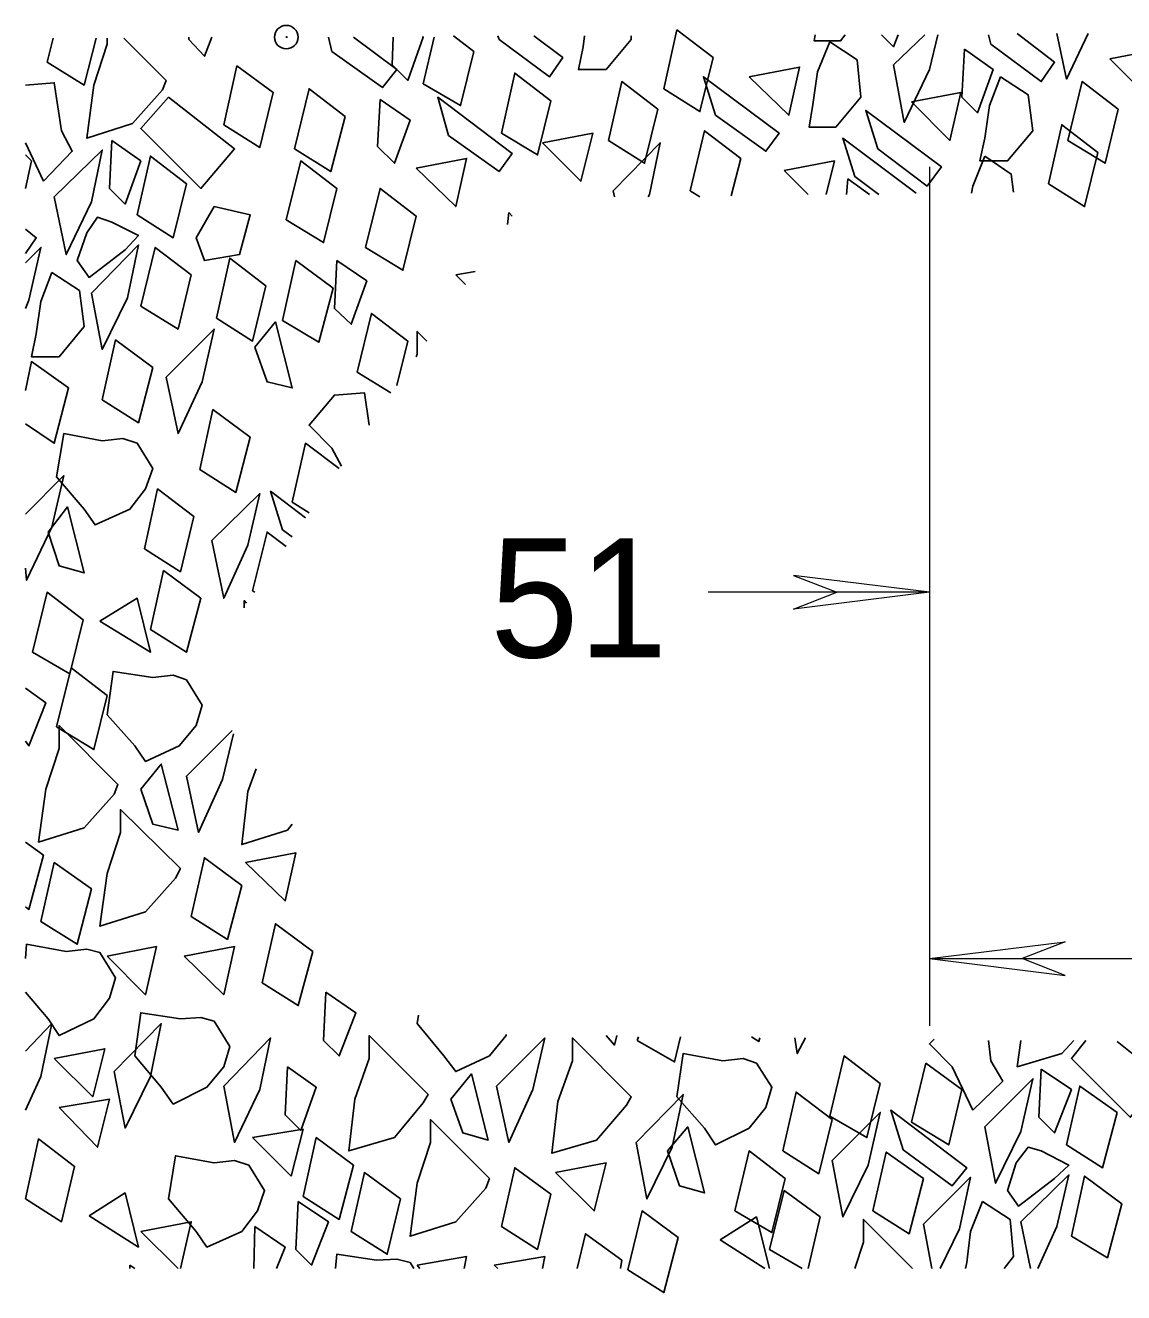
# Model space of a CAD drawing. Extents: x 312583 to 312854, y 144419 to 144597.
# Drawn here: x 312691.24 to 312698.24, y 144443.5 to 144451.58 of the extents above; entities that cross this region are included whole.
import ezdxf

# ---------------------------------------------------------------- set-up
doc = ezdxf.new("R2010")
doc.units = 0
doc.header["$LTSCALE"] = 0.3
doc.header["$PDMODE"] = 32
doc.header["$PDSIZE"] = 0.15
doc.layers.add('1', color=7, linetype='Continuous', lineweight=25)
doc.layers.add('2', color=7, linetype='Continuous', lineweight=13)

msp = doc.modelspace()

# ---------------------------------------------------------------- linework, layer by layer
at = {"layer": '1'}
for p, q in [((312692.8994, 144451.508), (312692.907, 144451.508)), ((312693.1677, 144451.508), (312693.1907, 144451.416)), ((312693.7734, 144451.209), (312693.8424, 144451.508)), ((312694.2487, 144451.5157), (312694.2564, 144451.4927)), ((312696.771, 144451.3317), (312696.9704, 144451.5234)), ((312697.3767, 144451.5234), (312697.392, 144451.462)), ((312691.3737, 144451.347), (312691.412, 144451.5004)), ((312691.757, 144451.5004), (312691.757, 144451.462)), ((312691.3507, 144450.588), (312691.2357, 144450.8334)), ((312696.0734, 144450.657), (312696.2267, 144450.5037)), ((312696.5257, 144450.6187), (312696.679, 144450.5037)), ((312696.4797, 144450.6034), (312696.472, 144450.5037)), ((312696.6177, 144450.5037), (312696.4797, 144450.6034)), ((312694.9924, 144450.4884), (312694.9847, 144450.5267)), ((312695.5367, 144450.4884), (312695.4754, 144450.5267)), ((312694.3177, 144450.3887), (312694.31, 144450.312)), ((312694.3407, 144450.3657), (312694.3177, 144450.3887)), ((312694.103, 144450.013), (312693.9804, 144449.99)), ((312693.9804, 144449.99), (312694.0417, 144449.9287)), ((312693.735, 144449.484), (312693.7274, 144449.4687)), ((312693.5664, 144449.2387), (312693.3517, 144449.369)), ((312693.045, 144448.472), (312692.9377, 144448.541)), ((312692.8764, 144448.3647), (312692.9377, 144448.3187)), ((312692.7, 144447.966), (312692.6847, 144447.9737)), ((312692.263, 144446.793), (312692.5544, 144447.0844)), ((312691.2357, 144445.413), (312691.3814, 144445.2444)), ((312691.2357, 144445.0374), (312691.4044, 144445.2137)), ((312691.4044, 144445.2137), (312691.3354, 144444.8764)), ((312695.138, 144445.1064), (312695.1457, 144445.1294)), ((312691.3354, 144444.8764), (312691.2357, 144444.6617)), ((312692.7, 144443.918), (312692.6924, 144443.6497)), ((312697.0164, 144443.6497), (312696.9627, 144443.9334)), ((312697.645, 144443.6497), (312697.5837, 144443.9487)), ((312691.9717, 144443.8874), (312692.2094, 144443.6497)), ((312695.667, 144443.8337), (312695.9507, 144443.6497)), ((312696.1884, 144443.6497), (312695.9814, 144443.7724)), ((312696.5794, 144443.8184), (312696.5257, 144443.6497)), ((312691.9027, 144443.6727), (312691.9027, 144443.6497)), ((312691.9334, 144443.6497), (312691.9027, 144443.6727)), ((312693.735, 144443.6727), (312693.7504, 144443.6497)), ((312694.2257, 144443.6727), (312694.2487, 144443.6497))]:
    msp.add_line(p, q, dxfattribs=at)
for points in [[(312692.2784, 144451.508), (312692.2784, 144451.4927), (312692.378, 144451.3854), (312692.424, 144451.508)], [(312693.1907, 144451.416), (312693.5127, 144451.186), (312693.6047, 144451.301), (312693.3287, 144451.508)], [(312693.5817, 144451.508), (312693.574, 144451.3317), (312693.6737, 144451.232), (312693.7734, 144451.508), (312693.7657, 144451.508)], [(312693.965, 144451.5157), (312694.0954, 144451.416), (312694.011, 144451.071), (312693.7734, 144451.209)], [(312694.2564, 144451.4927), (312694.5784, 144451.255), (312694.6627, 144451.3777), (312694.4787, 144451.5157)], [(312694.8007, 144451.5157), (312694.793, 144451.4467), (312694.7624, 144451.301), (312694.9387, 144451.301), (312695.0997, 144451.4927), (312695.0997, 144451.5157)], [(312696.2727, 144451.5234), (312696.265, 144451.485), (312696.4337, 144451.485), (312696.4644, 144451.5234)], [(312696.6944, 144451.5234), (312696.771, 144451.4467), (312696.8017, 144451.5234)], [(312697.0547, 144451.5234), (312697.001, 144451.301), (312696.84, 144450.9637), (312696.771, 144451.3317)], [(312697.392, 144451.462), (312697.714, 144451.2244), (312697.7984, 144451.347), (312697.5607, 144451.531)], [(312698.013, 144451.531), (312697.875, 144451.2397), (312697.8137, 144451.531)], [(312691.688, 144451.5004), (312691.6114, 144451.2014), (312691.3737, 144451.347)], [(312691.757, 144451.462), (312691.6727, 144451.2014), (312691.6267, 144450.864), (312691.918, 144450.956), (312692.1097, 144451.1707), (312692.1327, 144451.232), (312691.8644, 144451.5004)], [(312691.2357, 144451.2014), (312691.4197, 144451.2167), (312691.4657, 144450.91), (312691.5347, 144450.7797), (312691.3507, 144450.588)], [(312695.4754, 144450.5267), (312695.5674, 144450.91), (312695.7974, 144450.7337), (312695.736, 144450.496)], [(312696.9167, 144450.5114), (312696.449, 144450.864), (312696.5257, 144450.6187)], [(312694.9847, 144450.5267), (312695.2837, 144450.8334), (312695.2147, 144450.5037), (312695.207, 144450.4884)], [(312691.2357, 144450.7567), (312691.274, 144450.7184), (312691.2357, 144450.542)], [(312696.3417, 144450.5037), (312696.3954, 144450.7184), (312696.0734, 144450.657)], [(312697.3537, 144450.749), (312697.277, 144450.5574), (312697.2694, 144450.5114)], [(312697.5377, 144450.519), (312697.5224, 144450.634), (312697.3537, 144450.749)], [(312691.2357, 144450.128), (312691.3047, 144450.2277), (312691.2357, 144450.2814)], [(312691.2357, 144450.0667), (312691.3354, 144450.1664), (312691.2587, 144449.829), (312691.2357, 144449.7754)], [(312693.3517, 144449.369), (312693.4437, 144449.7447), (312693.6737, 144449.5684), (312693.6047, 144449.2847)], [(312693.7964, 144449.5684), (312693.735, 144449.6297), (312693.735, 144449.484)], [(312691.2357, 144449.254), (312691.274, 144449.438), (312691.5117, 144449.2694), (312691.4197, 144448.9167), (312691.2357, 144449.0394)], [(312693.252, 144448.771), (312693.1907, 144448.886), (312693.045, 144449.0317), (312693.206, 144449.2234), (312693.3977, 144449.2387), (312693.4284, 144449.0317)], [(312692.9377, 144448.541), (312693.022, 144448.9167), (312693.2367, 144448.7557)], [(312691.2357, 144448.4644), (312691.481, 144448.7097), (312691.4044, 144448.38), (312691.2434, 144448.0427), (312691.2357, 144448.1194)], [(312693.022, 144448.4414), (312692.7997, 144448.61), (312692.8764, 144448.3647)], [(312692.6847, 144447.9737), (312692.7767, 144448.3494), (312692.8994, 144448.2574)], [(312692.6464, 144447.897), (312692.631, 144447.9124), (312692.631, 144447.8664)], [(312691.2357, 144447.0154), (312691.2587, 144446.9847), (312691.366, 144447.2607), (312691.2357, 144447.3527)], [(312692.562, 144447.0614), (312692.493, 144446.77), (312692.3397, 144446.4327), (312692.263, 144446.793)], [(312692.7077, 144446.839), (312692.654, 144446.6934), (312692.6157, 144446.356), (312692.907, 144446.448), (312692.9377, 144446.4864)], [(312691.2357, 144446.3714), (312691.3507, 144446.287), (312691.2587, 144445.942), (312691.2357, 144445.9574)], [(312691.3814, 144445.2444), (312691.4504, 144445.137), (312691.6727, 144445.2444), (312691.7724, 144445.3747), (312691.8107, 144445.505), (312691.711, 144445.666), (312691.6267, 144445.689), (312691.4964, 144445.6737), (312691.2434, 144445.7197), (312691.2357, 144445.6277)], [(312693.7427, 144445.2674), (312693.735, 144445.2137), (312693.9037, 144445.0067)], [(312693.9037, 144445.0067), (312693.9804, 144444.907), (312694.195, 144445.0067), (312694.3024, 144445.137), (312694.3024, 144445.1447)], [(312694.9387, 144445.137), (312694.9924, 144445.0757), (312695.0077, 144445.137)], [(312695.414, 144445.1294), (312695.3757, 144444.9684), (312695.138, 144445.1064)], [(312695.92, 144445.1217), (312695.9124, 144445.0987), (312695.8664, 144445.1294)], [(312696.2114, 144445.1217), (312696.1577, 144445.022), (312696.1424, 144445.1217)], [(312697.277, 144444.6617), (312697.1467, 144444.9377), (312697.001, 144445.0834), (312697.0317, 144445.114)], [(312697.3767, 144445.1064), (312697.392, 144444.976), (312697.4687, 144444.8457), (312697.277, 144444.6617)], [(312697.5837, 144445.1064), (312697.5607, 144444.9377), (312697.8444, 144445.022), (312697.921, 144445.1064)], [(312697.9977, 144445.1064), (312697.9057, 144444.9914), (312698.2814, 144444.6157), (312698.496, 144444.861), (312698.197, 144445.0987)], [(312696.9627, 144443.9334), (312697.2617, 144444.2324), (312697.1927, 144443.9027), (312697.07, 144443.6497)], [(312697.5837, 144443.9487), (312697.8904, 144444.2477), (312697.8137, 144443.918), (312697.691, 144443.6497)], [(312695.9814, 144443.7724), (312696.0734, 144444.148), (312696.3034, 144443.9794), (312696.2267, 144443.6497)], [(312697.3384, 144444.079), (312697.2617, 144443.8874), (312697.2387, 144443.688), (312697.231, 144443.6497)], [(312697.4764, 144443.6497), (312697.5377, 144443.7264), (312697.5147, 144443.964), (312697.3384, 144444.079)], [(312692.2247, 144443.6497), (312692.2937, 144443.9487), (312691.9717, 144443.8874)], [(312692.838, 144443.6497), (312692.8917, 144443.7877), (312692.7, 144443.918)], [(312695.9814, 144443.6497), (312695.897, 144443.9794), (312695.667, 144443.8337)], [(312696.8937, 144443.6497), (312696.5794, 144443.964), (312696.5794, 144443.8184)], [(312694.7547, 144443.6497), (312694.8084, 144443.872), (312695.0384, 144443.7034), (312695.0307, 144443.6497)], [(312693.712, 144443.6497), (312693.689, 144443.688), (312693.6047, 144443.711), (312693.4744, 144443.7034), (312693.2214, 144443.7417), (312693.2137, 144443.6497)], [(312694.034, 144443.6497), (312694.0494, 144443.7264), (312693.735, 144443.6727)], [(312694.5324, 144443.6497), (312694.5477, 144443.7264), (312694.2257, 144443.6727)]]:
    msp.add_lwpolyline(points, dxfattribs=at)
for points in [[(312695.3067, 144451.1784), (312695.391, 144451.554), (312695.621, 144451.3777), (312695.5367, 144451.0327)], [(312696.3647, 144451.4774), (312696.288, 144451.2857), (312696.2574, 144451.0787), (312696.2344, 144450.933), (312696.403, 144450.933), (312696.564, 144451.1247), (312696.541, 144451.3624)], [(312697.2234, 144451.4314), (312697.208, 144451.1247), (312697.3077, 144451.025), (312697.4074, 144451.301)], [(312698.151, 144451.37), (312698.3964, 144451.1247), (312698.473, 144451.4314)], [(312692.5007, 144450.9484), (312692.585, 144451.324), (312692.815, 144451.1554), (312692.7307, 144450.8027)], [(312694.2717, 144450.8947), (312694.356, 144451.278), (312694.586, 144451.1017), (312694.5017, 144450.7567)], [(312695.851, 144451.255), (312696.104, 144451.0097), (312696.173, 144451.3164)], [(312692.953, 144450.795), (312693.045, 144451.1784), (312693.275, 144451.002), (312693.183, 144450.6494)], [(312694.954, 144450.8487), (312695.0384, 144451.2244), (312695.2684, 144451.048), (312695.184, 144450.703)], [(312695.6364, 144451.0097), (312695.9584, 144450.7797), (312696.0427, 144450.8947), (312695.5597, 144451.255)], [(312697.4534, 144451.255), (312697.3844, 144451.071), (312697.3537, 144450.864), (312697.323, 144450.7184), (312697.4994, 144450.7184), (312697.6604, 144450.91), (312697.6297, 144451.14)], [(312697.8827, 144450.8487), (312697.9747, 144451.2244), (312698.2047, 144451.048), (312698.1204, 144450.703)], [(312692.148, 144451.1247), (312691.9717, 144450.9254), (312692.355, 144450.542), (312692.5697, 144450.795)], [(312693.4974, 144451.1094), (312693.482, 144450.8104), (312693.5894, 144450.703), (312693.689, 144450.979)], [(312693.9344, 144450.8794), (312694.2564, 144450.6494), (312694.3407, 144450.7644), (312693.8654, 144451.1247)], [(312696.886, 144451.094), (312697.1314, 144450.8487), (312697.2004, 144451.1554)], [(312696.6714, 144450.795), (312696.9857, 144450.5574), (312697.0777, 144450.68), (312696.5947, 144451.0404)], [(312697.76, 144450.5727), (312697.8444, 144450.9484), (312698.0744, 144450.772), (312697.99, 144450.427)], [(312694.5324, 144450.8334), (312694.7777, 144450.588), (312694.8544, 144450.8947)], [(312691.4197, 144450.4884), (312691.7264, 144450.7874), (312691.6574, 144450.4577), (312691.4964, 144450.1204)], [(312691.7877, 144450.8487), (312691.7724, 144450.542), (312691.872, 144450.4424), (312691.9717, 144450.7184)], [(312691.9487, 144450.3734), (312692.033, 144450.749), (312692.263, 144450.5727), (312692.1787, 144450.2277)], [(312692.8994, 144450.3427), (312692.9914, 144450.7184), (312693.2214, 144450.542), (312693.137, 144450.197)], [(312693.7274, 144450.6724), (312693.9804, 144450.427), (312694.0494, 144450.7337)], [(312693.4054, 144450.1664), (312693.4974, 144450.542), (312693.7274, 144450.3657), (312693.643, 144450.0207)], [(312692.4394, 144450.427), (312692.3244, 144450.2277), (312692.378, 144450.082), (312692.6004, 144450.1204), (312692.6694, 144450.3734)], [(312691.7877, 144450.3274), (312691.6957, 144450.358), (312691.6267, 144450.2584), (312691.5654, 144450.082), (312691.642, 144449.9747), (312691.7417, 144450.0514), (312691.872, 144450.151), (312691.9564, 144450.243)], [(312691.6574, 144449.875), (312691.9564, 144450.1817), (312691.8874, 144449.8444), (312691.7264, 144449.5147)], [(312691.9717, 144449.7907), (312692.0637, 144450.1664), (312692.2937, 144449.99), (312692.2094, 144449.645)], [(312692.4547, 144449.714), (312692.539, 144450.0974), (312692.769, 144449.921), (312692.6847, 144449.5684)], [(312692.8764, 144449.6987), (312692.9607, 144450.082), (312693.1984, 144449.9057), (312693.1064, 144449.5607)], [(312693.2214, 144450.082), (312693.206, 144449.7754), (312693.3134, 144449.6757), (312693.413, 144449.9517)], [(312691.4044, 144450.0054), (312691.3354, 144449.8214), (312691.3047, 144449.6144), (312691.274, 144449.4687), (312691.4504, 144449.4687), (312691.6114, 144449.6604), (312691.5807, 144449.8904)], [(312692.1327, 144449.3384), (312692.4394, 144449.645), (312692.3627, 144449.3077), (312692.2094, 144448.978)], [(312692.7, 144449.53), (312692.7767, 144449.3077), (312692.9377, 144449.2694), (312692.8304, 144449.691)], [(312691.7264, 144449.1927), (312691.8107, 144449.576), (312692.0484, 144449.3997), (312691.9564, 144449.047)], [(312692.3474, 144448.748), (312692.4317, 144449.1314), (312692.6694, 144448.955), (312692.5774, 144448.6024)], [(312691.6114, 144448.495), (312691.6804, 144448.3954), (312691.9027, 144448.495), (312692.0024, 144448.6254), (312692.0484, 144448.7557), (312691.9487, 144448.9167), (312691.8567, 144448.9474), (312691.7264, 144448.932), (312691.481, 144448.978), (312691.435, 144448.702)], [(312691.9947, 144448.242), (312692.079, 144448.6254), (312692.309, 144448.449), (312692.2247, 144448.0964)], [(312692.424, 144448.2957), (312692.7307, 144448.5947), (312692.654, 144448.265), (312692.5007, 144447.9277)], [(312691.3814, 144448.3494), (312691.4504, 144448.1347), (312691.6114, 144448.0887), (312691.504, 144448.5104)], [(312692.033, 144447.7284), (312692.1174, 144448.104), (312692.355, 144447.9277), (312692.263, 144447.5827)], [(312691.2817, 144447.5827), (312691.3737, 144447.966), (312691.6037, 144447.7897), (312691.5194, 144447.4447)], [(312691.711, 144447.782), (312692.033, 144447.5827), (312691.9487, 144447.9277)], [(312691.435, 144447.1074), (312691.527, 144447.483), (312691.757, 144447.3067), (312691.6727, 144446.9617)], [(312691.9334, 144446.9847), (312692.0024, 144446.885), (312692.217, 144446.9847), (312692.3244, 144447.115), (312692.3627, 144447.2454), (312692.263, 144447.4064), (312692.1787, 144447.437), (312692.0484, 144447.4217), (312691.7954, 144447.46), (312691.757, 144447.184)], [(312691.4504, 144446.9694), (312691.366, 144446.7087), (312691.32, 144446.3714), (312691.6114, 144446.4634), (312691.803, 144446.678), (312691.826, 144446.7394), (312691.4504, 144447.115)], [(312691.9717, 144446.7087), (312692.0484, 144446.4864), (312692.2094, 144446.448), (312692.102, 144446.8697)], [(312691.8414, 144446.4327), (312691.757, 144446.172), (312691.711, 144445.8347), (312692.0024, 144445.9267), (312692.194, 144446.1414), (312692.2247, 144446.2027), (312691.8414, 144446.5784)], [(312692.2937, 144445.896), (312692.378, 144446.2717), (312692.6157, 144446.0954), (312692.5237, 144445.7504)], [(312692.6387, 144446.241), (312692.8917, 144445.9957), (312692.9607, 144446.3024)], [(312691.3354, 144445.8654), (312691.4197, 144446.241), (312691.6574, 144446.0724), (312691.5654, 144445.7197)], [(312692.746, 144445.4744), (312692.8304, 144445.85), (312693.068, 144445.6737), (312692.976, 144445.3287)], [(312691.757, 144445.643), (312692.0024, 144445.3977), (312692.0714, 144445.7044)], [(312692.2477, 144445.643), (312692.5007, 144445.3977), (312692.5697, 144445.7044)], [(312693.1524, 144445.413), (312693.137, 144445.1064), (312693.2367, 144445.0067), (312693.344, 144445.2827)], [(312692.102, 144444.8074), (312692.1787, 144444.7), (312692.3934, 144444.8074), (312692.5007, 144444.9377), (312692.539, 144445.068), (312692.4394, 144445.229), (312692.355, 144445.252), (312692.2247, 144445.2444), (312691.9717, 144445.2827), (312691.9334, 144445.0067)], [(312691.803, 144444.907), (312692.102, 144445.2137), (312692.033, 144444.8764), (312691.872, 144444.5467)], [(312692.5007, 144444.815), (312692.7997, 144445.1217), (312692.7307, 144444.792), (312692.5697, 144444.4547)], [(312693.4284, 144444.9914), (312693.3364, 144444.7307), (312693.298, 144444.401), (312693.5894, 144444.4854), (312693.7734, 144444.7077), (312693.804, 144444.7614), (312693.4284, 144445.137)], [(312694.241, 144444.815), (312694.5477, 144445.1217), (312694.471, 144444.792), (312694.3177, 144444.4547)], [(312694.724, 144444.976), (312694.632, 144444.7154), (312694.5937, 144444.3857), (312694.8774, 144444.47), (312695.069, 144444.6924), (312695.0997, 144444.746), (312694.724, 144445.1217)], [(312691.4197, 144444.9914), (312691.665, 144444.746), (312691.7417, 144445.0527)], [(312695.5674, 144444.5467), (312695.6364, 144444.4394), (312695.851, 144444.5467), (312695.9584, 144444.677), (312695.9967, 144444.8074), (312695.897, 144444.9607), (312695.8127, 144444.9914), (312695.6824, 144444.976), (312695.4294, 144445.022), (312695.391, 144444.746)], [(312696.3647, 144444.6234), (312696.4567, 144445.0067), (312696.6867, 144444.8304), (312696.6024, 144444.4854)], [(312696.886, 144444.585), (312696.978, 144444.9607), (312697.208, 144444.792), (312697.1237, 144444.4394)], [(312692.907, 144444.9377), (312692.8917, 144444.631), (312692.9914, 144444.5314), (312693.091, 144444.8074)], [(312693.9497, 144444.7307), (312694.0264, 144444.516), (312694.1874, 144444.47), (312694.08, 144444.8917)], [(312697.714, 144444.9224), (312697.6987, 144444.6157), (312697.7984, 144444.516), (312697.9057, 144444.792)], [(312697.3537, 144444.5544), (312697.6604, 144444.861), (312697.5837, 144444.5237), (312697.4227, 144444.194)], [(312697.875, 144444.4394), (312697.9594, 144444.815), (312698.197, 144444.6464), (312698.105, 144444.2937)], [(312691.4504, 144444.677), (312691.6957, 144444.424), (312691.7724, 144444.7307)], [(312695.1304, 144444.4547), (312695.4294, 144444.7614), (312695.3604, 144444.424), (312695.1994, 144444.0944)], [(312696.0657, 144444.401), (312696.15, 144444.7767), (312696.38, 144444.6004), (312696.2957, 144444.2554)], [(312696.38, 144444.3397), (312696.6867, 144444.6464), (312696.61, 144444.309), (312696.449, 144443.9794)], [(312696.8324, 144444.4087), (312697.1467, 144444.1787), (312697.2387, 144444.2937), (312696.7557, 144444.6617)], [(312693.8194, 144444.4547), (312693.735, 144444.194), (312693.689, 144443.8567), (312693.9804, 144443.9487), (312694.172, 144444.1634), (312694.195, 144444.2247), (312693.8194, 144444.6004)], [(312695.3297, 144444.401), (312695.4064, 144444.1787), (312695.5674, 144444.1327), (312695.46, 144444.5544)], [(312691.2357, 144444.0944), (312691.32, 144444.4777), (312691.55, 144444.3014), (312691.4657, 144443.9487)], [(312692.6847, 144444.4854), (312692.93, 144444.24), (312693.0067, 144444.539)], [(312693.0067, 144444.1097), (312693.091, 144444.4854), (312693.3287, 144444.309), (312693.2367, 144443.964)], [(312695.759, 144444.0177), (312695.851, 144444.401), (312696.081, 144444.2247), (312695.9967, 144443.8797)], [(312696.6407, 144444.0177), (312696.725, 144444.3934), (312696.9627, 144444.2247), (312696.8707, 144443.872)], [(312697.714, 144444.401), (312697.6297, 144444.424), (312697.553, 144444.3244), (312697.4994, 144444.148), (312697.5684, 144444.0484), (312697.668, 144444.125), (312697.7984, 144444.2247), (312697.8904, 144444.309)], [(312692.3244, 144443.8874), (312692.3934, 144443.7877), (312692.6157, 144443.8874), (312692.7154, 144444.0177), (312692.7614, 144444.148), (312692.6617, 144444.309), (312692.5697, 144444.3397), (312692.4394, 144444.3244), (312692.194, 144444.3704), (312692.148, 144444.0944)], [(312694.6167, 144444.263), (312694.862, 144444.0177), (312694.9387, 144444.3244)], [(312693.3134, 144443.8874), (312693.3977, 144444.263), (312693.6277, 144444.0944), (312693.5434, 144443.7417)], [(312694.2717, 144443.918), (312694.356, 144444.2937), (312694.586, 144444.125), (312694.5017, 144443.7724)], [(312697.9057, 144443.8567), (312697.99, 144444.24), (312698.2277, 144444.0637), (312698.1357, 144443.7187)], [(312691.642, 144443.987), (312691.9564, 144443.7877), (312691.872, 144444.1327)], [(312692.976, 144444.079), (312692.9607, 144443.7724), (312693.0604, 144443.6727), (312693.1677, 144443.9487)], [(312695.0767, 144443.642), (312695.1687, 144444.0177), (312695.3987, 144443.849), (312695.3067, 144443.4964)]]:
    msp.add_lwpolyline(points, close=True, dxfattribs=at)
msp.add_point((312692.8994, 144451.508), dxfattribs=at)
at = {"layer": '2'}
for p, q in [((312697.001, 144450.68), (312697.001, 144445.1984)), ((312696.1347, 144448.0734), (312696.4107, 144447.966)), ((312697.001, 144447.966), (312696.1347, 144448.0734)), ((312697.001, 144447.966), (312695.5904, 144447.966)), ((312696.1347, 144447.8587), (312696.4107, 144447.966)), ((312697.001, 144447.966), (312696.1347, 144447.8587)), ((312697.001, 144445.6277), (312697.8674, 144445.735)), ((312697.8674, 144445.735), (312697.5914, 144445.6277)), ((312697.001, 144445.6277), (312703.464, 144445.6277)), ((312697.001, 144445.6277), (312697.8674, 144445.5204)), ((312697.8674, 144445.5204), (312697.5914, 144445.6277))]:
    msp.add_line(p, q, dxfattribs=at)

# ---------------------------------------------------------------- texts
msp.add_text('51 ', height=0.76, dxfattribs=at).set_placement((312694.1988, 144447.5501))

doc.saveas('drawing.dxf')
